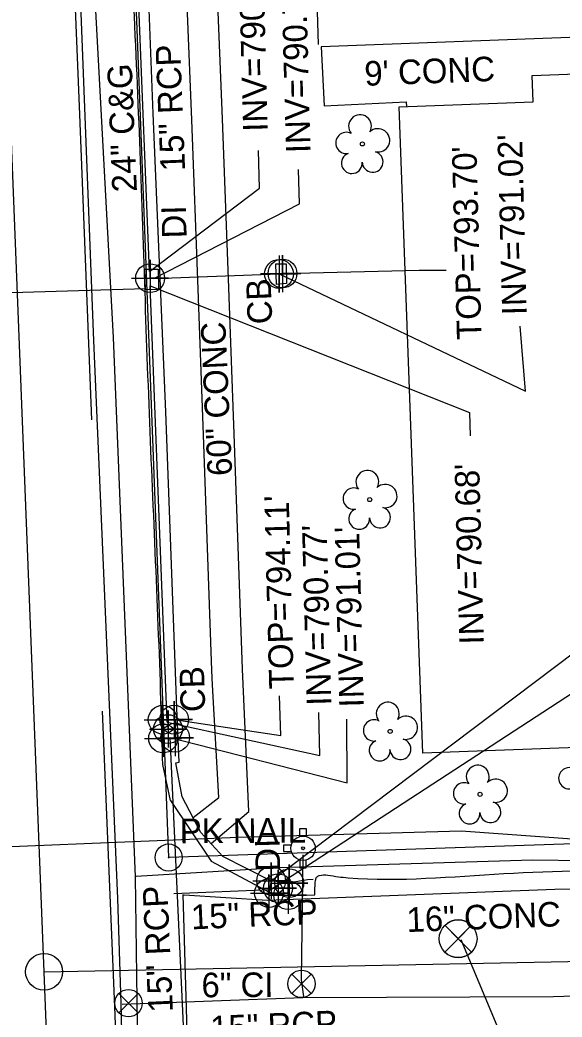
# Model space of a CAD drawing. Extents: x 1627482 to 1629573, y 760826 to 766301.
# Drawn here: x 1628419.8 to 1628507.9, y 762917.6 to 763079.7 of the extents above; entities that cross this region are included whole.
import ezdxf

# ---------------------------------------------------------------- set-up
doc = ezdxf.new("R2010")
doc.units = 0
for name, color, linetype in [('Exist Building', 7, 'Continuous'), ('Exist Horizontal Alignment', 7, 'Continuous'), ('Exist Horizontal Alignment Point', 7, 'Continuous'), ('Exist Property Iron Pin CELL', 7, 'Continuous'), ('Exist Property Iron Pin Text', 7, 'Continuous'), ('Exist Right of Way Line', 7, 'Continuous'), ('Exist Roads Curbs', 7, 'Continuous'), ('Exist Roads Curbs Text', 7, 'Continuous'), ('Exist Roads EOP', 7, 'Continuous'), ('Exist Roads EOP Other', 7, 'Continuous'), ('Exist Roads EOP Other Text', 7, 'Continuous'), ('Exist Roads EOT', 7, 'Continuous'), ('Exist Structure Minor Catch Basin', 7, 'Continuous'), ('Exist Structure Minor Catch Basin Cogo Point CELL', 7, 'Continuous'), ('Exist Structure Minor Catch Basin Leader', 7, 'Continuous'), ('Exist Structure Minor Catch Basin Text', 7, 'Continuous'), ('Exist Structure Minor Catch Basin Top Elevation', 7, 'Continuous'), ('Exist Structure Minor Drop Inlet', 7, 'Continuous'), ('Exist Structure Minor Drop Inlet Text', 7, 'Continuous'), ('Exist Structure Minor Pipes RCP 15 Inch', 7, 'Continuous'), ('Exist Structure Minor Pipes RCP 15 Inch Cogo Point CELL', 7, 'Continuous'), ('Exist Structure Minor Pipes RCP 15 Inch Invert', 7, 'Continuous'), ('Exist Structure Minor Pipes RCP 15 Inch Leader', 7, 'Continuous'), ('Exist Structure Minor Pipes RCP 15 Inch Text', 7, 'Continuous'), ('Exist Utilities Gas UG Line SUE LOS B', 7, 'Continuous'), ('Exist Utilities Telephone UG Cable SUE LOS B', 7, 'Continuous'), ('Exist Utilities Water Fire Hydrant CELL', 7, 'Continuous'), ('Exist Utilities Water Test Hole SUE LOS A CELL', 7, 'Continuous'), ('Exist Utilities Water Test Hole SUE LOS A Leader', 7, 'Continuous'), ('Exist Utilities Water UG Line SUE LOS B', 7, 'Continuous'), ('Exist Utilities Water UG Line SUE LOS B Text', 7, 'Continuous'), ('Exist Utilities Water Valve CELL', 7, 'Continuous'), ('Exist Vegetation Tree CELL', 7, 'Continuous')]:
    doc.layers.add(name, color=color, linetype=linetype)

# ---------------------------------------------------------------- blocks, each defined once
blk = doc.blocks.new('EXIST PROPERTY IRON PIN_368')
at = {"layer": 'Exist Property Iron Pin CELL'}
for radius in [3.36, 0.108]:
    blk.add_circle((0, 0), radius, dxfattribs=at)

msp = doc.modelspace()

# ---------------------------------------------------------------- linework, layer by layer
at = {"layer": 'Exist Building'}
msp.add_lwpolyline([(1628485.31, 762960.48), (1628481.44, 763065.52), (1628503.26, 763066.33), (1628503.1, 763070.66), (1628541.95, 763072.09), (1628542.1, 763067.96), (1628563.71, 763068.75), (1628567.04, 762978.19), (1628570.07, 762978.3), (1628570.29, 762972.58), (1628567.58, 762972.49), (1628567.91, 762963.52)], close=True, dxfattribs=at)
at = {"layer": 'Exist Horizontal Alignment'}
for p, q in [((1628461.18, 761975.88), (1628351.56, 764755.6)), ((1628423.75, 762924.93), (1628573.98, 762927.92))]:
    msp.add_line(p, q, dxfattribs=at)
at = {"layer": 'Exist Horizontal Alignment Point'}
msp.add_circle((1628423.75, 762924.93), 3, dxfattribs=at)
at = {"layer": 'Exist Right of Way Line'}
for points in [[(1628444, 762943.51), (1628435.83, 763157.53), (1628641.44, 763139.04)], [(1628647.86, 762950.41), (1628444, 762943.51)]]:
    msp.add_lwpolyline(points, dxfattribs=at)
at = {"layer": 'Exist Roads Curbs'}
msp.add_line((1628445.14, 762958.88), (1628445.71, 762958.99), dxfattribs=at)
for points in [[(1628445.71, 762958.99), (1628445.31, 762967.77), (1628443.54, 763015.94), (1628441.5, 763064.46), (1628439.55, 763115.25), (1628438.71, 763134.73)], [(1628581.25, 763079.54), (1628468.8, 763075.28), (1628469.27, 763065.69), (1628482.61, 763066.36), (1628482.65, 763065.57)], [(1628467.5, 762939.91), (1628466.57, 762939.87), (1628463.7, 762939.37), (1628460.5, 762939.75), (1628452.83, 762943.68), (1628449.23, 762947.59), (1628446.22, 762953.39), (1628445.14, 762958.88)]]:
    msp.add_lwpolyline(points, dxfattribs=at)
at = {"layer": 'Exist Roads EOP'}
msp.add_line((1628444.29, 762952.78), (1628443.04, 762958.61), dxfattribs=at)
msp.add_lwpolyline([(1628444.29, 762952.78), (1628450.9, 762942.9), (1628460.31, 762937.86), (1628463.56, 762937.35), (1628467.76, 762937.43)], dxfattribs=at)
for points in [[(1628443.04, 762958.61), (1628442.79, 762967.59), (1628440.87, 763015.71), (1628439.12, 763064.44), (1628436.84, 763115.11), (1628436.06, 763134.65)], [(1628467.76, 762937.43), (1628467.87, 762939.77), (1628468.04, 762940.3), (1628468.48, 762940.58), (1628469.88, 762940.64), (1628471.6, 762940.38), (1628473.17, 762940.22), (1628498.47, 762940.9), (1628523.77, 762941.59), (1628540.61, 762941.83), (1628560.5, 762942.01), (1628567.39, 762942.07), (1628574.28, 762942.33), (1628574.54, 762942.35)]]:
    msp.add_spline(points, degree=3, dxfattribs=at)
at = {"layer": 'Exist Roads EOP Other'}
for p, q in [((1628452.13, 762953.28), (1628451.13, 762971.57)), ((1628447.97, 762950.02), (1628452.13, 762953.28)), ((1628450.88, 762945.8), (1628457.03, 762950.98))]:
    msp.add_line(p, q, dxfattribs=at)
for points in [[(1628457.03, 762950.98), (1628456.02, 762974.13), (1628454.69, 763010.86), (1628453.79, 763036.11), (1628452.76, 763063.6), (1628452.06, 763081), (1628451.65, 763090.41), (1628451.11, 763106.15), (1628450.32, 763125.81), (1628449.4, 763147.61)], [(1628451.13, 762971.57), (1628451.02, 762973.93), (1628449.69, 763010.68), (1628448.8, 763035.92), (1628447.76, 763063.41), (1628447.06, 763080.79), (1628446.65, 763090.22), (1628446.11, 763105.96), (1628445.32, 763125.61), (1628444.48, 763145.67)], [(1628468.36, 763075.68), (1628467.68, 763097.13), (1628465.81, 763098.23), (1628463.66, 763098.83), (1628462.63, 763099.68), (1628462.46, 763109.98), (1628462.72, 763111.25), (1628463.65, 763112.26), (1628466.06, 763114.6), (1628467.13, 763116.47), (1628467.76, 763120.09), (1628467.35, 763137.36), (1628486.1, 763138.25), (1628498.37, 763138.42)]]:
    msp.add_lwpolyline(points, dxfattribs=at)
at = {"layer": 'Exist Roads EOT'}
for points in [[(1628431.5, 763014.67), (1628429.57, 763064.27), (1628427.52, 763114.74), (1628426.38, 763151.05)], [(1628453.37, 762458.66), (1628452.74, 762472.93), (1628450.71, 762523.28), (1628448.9, 762571.92), (1628446.84, 762621.22), (1628444.83, 762671.2), (1628442.99, 762719.33), (1628440.93, 762770.22), (1628439.2, 762818.62), (1628436.86, 762868.48), (1628435.29, 762917.96), (1628433.23, 762967.3)]]:
    msp.add_lwpolyline(points, dxfattribs=at)
at = {"layer": 'Exist Structure Minor Catch Basin'}
for points in [[(1628461.52, 763036.68), (1628461.44, 763040), (1628463.08, 763040.04), (1628463.17, 763036.81)], [(1628443.09, 762962.87), (1628443.02, 762965.91), (1628444.89, 762965.92), (1628445.05, 762962.99)]]:
    msp.add_lwpolyline(points, close=True, dxfattribs=at)
at = {"layer": 'Exist Structure Minor Catch Basin Cogo Point CELL'}
for points in [[(1628437.98, 763037.69), (1628443.98, 763037.69), (1628440.98, 763037.69), (1628440.98, 763040.69), (1628440.98, 763034.69)], [(1628459.5, 763038.44), (1628465.5, 763038.44), (1628462.5, 763038.44), (1628462.5, 763041.44), (1628462.5, 763035.44)], [(1628440.02, 762965.91), (1628446.02, 762965.91), (1628443.02, 762965.91), (1628443.02, 762968.91), (1628443.02, 762962.91)], [(1628441.89, 762965.92), (1628447.89, 762965.92), (1628444.89, 762965.92), (1628444.89, 762968.92), (1628444.89, 762962.92)], [(1628440.9, 762964.39), (1628446.9, 762964.39), (1628443.9, 762964.39), (1628443.9, 762967.39), (1628443.9, 762961.39)], [(1628440.09, 762962.87), (1628446.09, 762962.87), (1628443.09, 762962.87), (1628443.09, 762965.87), (1628443.09, 762959.87)], [(1628442.05, 762962.99), (1628448.05, 762962.99), (1628445.05, 762962.99), (1628445.05, 762965.99), (1628445.05, 762959.99)], [(1628457.66, 762939.72), (1628463.66, 762939.72), (1628460.66, 762939.72), (1628460.66, 762942.72), (1628460.66, 762936.72)], [(1628458.78, 762938.53), (1628464.78, 762938.53), (1628461.78, 762938.53), (1628461.78, 762941.53), (1628461.78, 762935.53)], [(1628460.6, 762939.35), (1628466.6, 762939.35), (1628463.6, 762939.35), (1628463.6, 762942.35), (1628463.6, 762936.35)], [(1628457.3, 762937.74), (1628463.3, 762937.74), (1628460.3, 762937.74), (1628460.3, 762940.74), (1628460.3, 762934.74)], [(1628460.42, 762937.38), (1628466.42, 762937.38), (1628463.42, 762937.38), (1628463.42, 762940.38), (1628463.42, 762934.38)]]:
    msp.add_lwpolyline(points, dxfattribs=at)
for centre in [(1628462.5, 763038.44), (1628440.98, 763037.69), (1628443.02, 762965.91), (1628444.89, 762965.92), (1628443.9, 762964.39), (1628443.09, 762962.87), (1628445.05, 762962.99), (1628460.66, 762939.72), (1628463.6, 762939.35), (1628460.3, 762937.74), (1628461.78, 762938.53), (1628463.42, 762937.38)]:
    msp.add_circle(centre, 2.34, dxfattribs=at)
at = {"layer": 'Exist Structure Minor Catch Basin Leader'}
for points in [[(1628440.25, 763035.94), (1628382.17, 763034.22), (1628380.7, 763042.66)], [(1628462.5, 763038.44), (1628484.74, 763038.97), (1628489.09, 763038.99)], [(1628460.66, 762939.72), (1628513.33, 762979.44), (1628513.17, 762985.43)], [(1628444.89, 762965.92), (1628462.23, 762963.35), (1628462.03, 762969.77)]]:
    msp.add_lwpolyline(points, dxfattribs=at)
at = {"layer": 'Exist Structure Minor Drop Inlet'}
for points in [[(1628440.24, 763035.78), (1628440.15, 763039.13), (1628442.27, 763039.18), (1628442.36, 763035.83)], [(1628460.66, 762939.72), (1628460.3, 762937.74), (1628463.42, 762937.38), (1628463.6, 762939.35)]]:
    msp.add_lwpolyline(points, close=True, dxfattribs=at)
at = {"layer": 'Exist Structure Minor Pipes RCP 15 Inch'}
for p, q in [((1628440.86, 763038.75), (1628437.13, 763132.02)), ((1628441.58, 763037.63), (1628461.94, 763038.38)), ((1628443.78, 762965.52), (1628441.01, 763036.43)), ((1628447.61, 762889.96), (1628444.27, 762963)), ((1628460.51, 762938.28), (1628444.83, 762937.59))]:
    msp.add_line(p, q, dxfattribs=at)
at = {"layer": 'Exist Structure Minor Pipes RCP 15 Inch Cogo Point CELL'}
msp.add_lwpolyline([(1628461.94, 763041.38), (1628461.94, 763035.38), (1628461.94, 763038.38), (1628464.94, 763038.38), (1628458.94, 763038.38)], dxfattribs=at)
msp.add_circle((1628461.94, 763038.38), 2.34, dxfattribs=at)
at = {"layer": 'Exist Structure Minor Pipes RCP 15 Inch Leader'}
for points in [[(1628440.86, 763038.75), (1628458.78, 763052.32), (1628458.6, 763058.44)], [(1628441.58, 763037.63), (1628465.29, 763049.75), (1628465.12, 763055.38)], [(1628461.94, 763038.38), (1628501.97, 763019.33), (1628501.15, 763029.88)], [(1628441.01, 763036.43), (1628492.9, 763015.87), (1628493.02, 763012.04)], [(1628460.51, 762938.28), (1628519.29, 762976.55), (1628519.13, 762982.55)], [(1628443.78, 762965.52), (1628468.55, 762960.08), (1628468.39, 762967.08)], [(1628444.27, 762963), (1628473.01, 762955.64), (1628472.98, 762966.02)]]:
    msp.add_lwpolyline(points, dxfattribs=at)
at = {"layer": 'Exist Utilities Gas UG Line SUE LOS B'}
for points in [[(1628455.93, 762522.59), (1628454.86, 762540.58), (1628450.29, 762658.27), (1628443.47, 762749.99), (1628439.81, 762852.17), (1628438.59, 762940.39), (1628435.05, 763028.04), (1628431.89, 763086.26), (1628429.39, 763146.91), (1628427.42, 763192.52), (1628427.81, 763249.84), (1628422.11, 763368), (1628418.41, 763441.73), (1628413.99, 763549.83), (1628410.61, 763659.76)], [(1628575.59, 762940.14), (1628563.68, 762941.04), (1628536.7, 762942.62), (1628503.11, 762943.06), (1628461.85, 762941.81), (1628438.72, 762940.41)]]:
    msp.add_lwpolyline(points, dxfattribs=at)
at = {"layer": 'Exist Utilities Telephone UG Cable SUE LOS B'}
msp.add_lwpolyline([(1628399.95, 762944.56), (1628455.29, 762946.83), (1628491.56, 762947.87), (1628516.36, 762946.07), (1628519.44, 762944.07), (1628521.46, 762911.91), (1628571.96, 762912.88)], dxfattribs=at)
at = {"layer": 'Exist Utilities Water Fire Hydrant CELL'}
msp.add_line((1628465.85, 762945.02), (1628465.85, 762945.02), dxfattribs=at)
for points in [[(1628465.34, 762946.93), (1628465.34, 762948.22), (1628466.36, 762948.22), (1628466.36, 762946.91)], [(1628463.94, 762945.53), (1628462.65, 762945.53), (1628462.65, 762944.51), (1628463.94, 762944.51)], [(1628465.34, 762943.11), (1628465.34, 762941.82), (1628466.36, 762941.82), (1628466.36, 762943.13)]]:
    msp.add_lwpolyline(points, dxfattribs=at)
for radius in [1.98, 0.243]:
    msp.add_circle((1628465.85, 762945.02), radius, dxfattribs=at)
at = {"layer": 'Exist Utilities Water Test Hole SUE LOS A CELL'}
for points in [[(1628493.23, 762932.49), (1628488.88, 762928.14), (1628491.05, 762930.31), (1628488.88, 762932.49), (1628493.23, 762928.14)], [(1628488.88, 762932.49), (1628491.05, 762930.31), (1628493.23, 762932.49)], [(1628493.23, 762928.14), (1628491.05, 762930.31), (1628488.88, 762928.14)]]:
    msp.add_lwpolyline(points, dxfattribs=at)
msp.add_circle((1628491.05, 762930.31), 3.07, dxfattribs=at)
for start, end in [(45, 135), (225, 315)]:
    msp.add_arc((1628491.05, 762930.31), 3.07, start, end, dxfattribs=at)
at = {"layer": 'Exist Utilities Water Test Hole SUE LOS A Leader'}
msp.add_line((1628491.47, 762930.16), (1628502.9, 762902.92), dxfattribs=at)
at = {"layer": 'Exist Utilities Water UG Line SUE LOS B'}
for points in [[(1628450.41, 762539.87), (1628445.25, 762659.25), (1628441.77, 762753.6), (1628437.89, 762851.35), (1628436.26, 762919.79), (1628435.73, 762936.85), (1628431.85, 763027.57), (1628429.55, 763086.45), (1628426.71, 763162.13), (1628424.64, 763194.05), (1628424.06, 763206.28), (1628422.45, 763251.82), (1628419.13, 763343.62), (1628415.44, 763443.33), (1628411.94, 763549.93), (1628407.24, 763655.16), (1628402.4, 763754.94)], [(1628465.96, 762920.92), (1628465.61, 762923.6), (1628465.84, 762943.93)], [(1628446.33, 762937.41), (1628446.53, 762937.42), (1628460.04, 762936.55), (1628506.78, 762938.35), (1628575.52, 762938.84)], [(1628452.52, 762746.6), (1628451.93, 762761.53), (1628448.69, 762857.79), (1628446.33, 762937.52)], [(1628575.95, 762923.08), (1628506.53, 762920.88), (1628465.79, 762920.68), (1628436.45, 762919.64)]]:
    msp.add_lwpolyline(points, dxfattribs=at)
at = {"layer": 'Exist Utilities Water Valve CELL'}
for points in [[(1628467.15, 762924.53), (1628464, 762921.38), (1628465.58, 762922.96), (1628467.15, 762921.38), (1628464, 762924.53)], [(1628439.05, 762921.42), (1628435.9, 762918.27), (1628437.48, 762919.84), (1628439.05, 762918.27), (1628435.9, 762921.42)]]:
    msp.add_lwpolyline(points, dxfattribs=at)
for centre in [(1628465.58, 762922.96), (1628437.48, 762919.84)]:
    msp.add_circle(centre, 2.23, dxfattribs=at)
at = {"layer": 'Exist Vegetation Tree CELL'}
for p, q in [((1628475.48, 763059.51), (1628475.48, 763059.51)), ((1628476.68, 763001.69), (1628476.68, 763001.69)), ((1628480, 762964.02), (1628480, 762964.02)), ((1628494.61, 762953.78), (1628494.61, 762953.78))]:
    msp.add_line(p, q, dxfattribs=at)
for centre in [(1628475.48, 763059.51), (1628476.68, 763001.69), (1628480, 762964.02), (1628494.61, 762953.78)]:
    msp.add_circle(centre, 0.326, dxfattribs=at)
for centre, radius, start, end in [((1628475.1, 763062.39), 1.86, 330.1651, 219.7134), ((1628472.88, 763059.67), 1.73, 62.6636, 279.3457), ((1628478.03, 763060.1), 1.9, 257.1011, 134.1999), ((1628477.15, 763056.61), 1.7, 181.2822, 74.56), ((1628473.78, 763056.39), 1.69, 111.5671, 6.231), ((1628476.29, 763004.57), 1.86, 330.1651, 219.7134), ((1628474.07, 763001.85), 1.73, 62.6636, 279.3457), ((1628479.22, 763002.28), 1.9, 257.1011, 134.1999), ((1628474.97, 762998.57), 1.69, 111.5671, 6.231), ((1628478.35, 762998.79), 1.7, 181.2822, 74.56), ((1628479.61, 762966.89), 1.86, 330.1651, 219.7134), ((1628477.39, 762964.17), 1.73, 62.6636, 279.3457), ((1628482.55, 762964.61), 1.9, 257.1011, 134.1999), ((1628478.29, 762960.9), 1.69, 111.5671, 6.231), ((1628481.67, 762961.12), 1.7, 181.2822, 74.56), ((1628494.23, 762956.65), 1.86, 330.1651, 219.7134), ((1628509.11, 762956.39), 1.73, 62.6636, 279.3457), ((1628497.16, 762954.37), 1.9, 257.1011, 134.1999), ((1628492.01, 762953.93), 1.73, 62.6636, 279.3457), ((1628492.91, 762950.66), 1.69, 111.5671, 6.231), ((1628496.29, 762950.88), 1.7, 181.2822, 74.56)]:
    msp.add_arc(centre, radius, start, end, dxfattribs=at)

# ---------------------------------------------------------------- block references
at = {"layer": 'Exist Property Iron Pin CELL', "xscale": 0.6561666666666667, "yscale": 0.6561666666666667}
msp.add_blockref('EXIST PROPERTY IRON PIN_368', (1628444, 762943.51), dxfattribs=at)

# ---------------------------------------------------------------- texts
at = {"layer": 'Exist Property Iron Pin Text'}
msp.add_text('PK NAIL', height=4, rotation=0.3159, dxfattribs=at).set_placement((1628445.81, 762945.83))
at = {"layer": 'Exist Roads Curbs Text'}
for s, rotation, p in [("9' CONC", 2.1724, (1628475.88, 763068.95)), ('24" C&G', 92.3487, (1628438.85, 763051.75))]:
    msp.add_text(s, height=4, rotation=rotation, dxfattribs=at).set_placement(p)
at = {"layer": 'Exist Roads EOP Other Text'}
msp.add_text('60" CONC', height=4, rotation=92.6033, dxfattribs=at).set_placement((1628454.34, 763005.63))
at = {"layer": 'Exist Structure Minor Catch Basin Text'}
for rotation, p in [(92.2582, (1628460.85, 763030.28)), (91.7713, (1628449.96, 762967.22))]:
    msp.add_text('CB', height=4, rotation=rotation, dxfattribs=at).set_placement(p)
at = {"layer": 'Exist Structure Minor Catch Basin Top Elevation'}
for s, p in [("TOP=793.70'", (1628494.86, 763027.71)), ("TOP=794.11'", (1628464.35, 762970.94))]:
    msp.add_text(s, height=4, rotation=91.5197, dxfattribs=at).set_placement(p)
at = {"layer": 'Exist Structure Minor Drop Inlet Text'}
for p in [(1628446.93, 763044.21), (1628462.14, 762941.26)]:
    msp.add_text('DI', height=4, rotation=91.5197, dxfattribs=at).set_placement(p)
at = {"layer": 'Exist Structure Minor Pipes RCP 15 Inch Invert'}
for s, p in [("INV=790.56'", (1628460.11, 763061.55)), ("INV=790.78'", (1628467.07, 763058.07)), ("INV=791.02'", (1628502.21, 763031.72)), ("INV=790.68'", (1628495.24, 762978.19)), ("INV=790.77'", (1628470.45, 762968.24)), ("INV=791.01'", (1628475.73, 762967.96))]:
    msp.add_text(s, height=4, rotation=91.5197, dxfattribs=at).set_placement(p)
at = {"layer": 'Exist Structure Minor Pipes RCP 15 Inch Text'}
for rotation, p in [(92.2931, (1628446.68, 763055.15)), (92.6227, (1628444.7, 762918.41)), (2.5041, (1628447.71, 762931.82)), (2.5779, (1628450.86, 762913.74))]:
    msp.add_text('15" RCP', height=4, rotation=rotation, dxfattribs=at).set_placement(p)
at = {"layer": 'Exist Utilities Water UG Line SUE LOS B Text'}
for s, rotation, p in [('16" CONC', 2.2105, (1628482.74, 762931.38)), ('6" CI', 0.2863, (1628449.34, 762920.78))]:
    msp.add_text(s, height=4, rotation=rotation, dxfattribs=at).set_placement(p)

doc.saveas('drawing.dxf')
